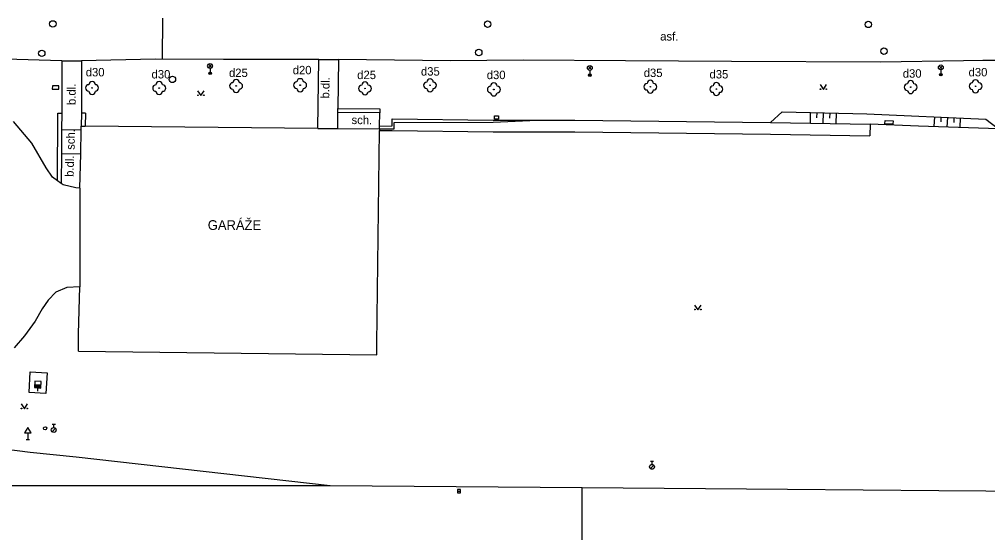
# Model space of a CAD drawing. Extents: x -602419 to -601554, y -1162937 to -1162362.
# Drawn here: x -602183.1 to -602108.3, y -1162716.1 to -1162676.5 of the extents above; entities that cross this region are included whole.
import ezdxf

# ---------------------------------------------------------------- set-up
doc = ezdxf.new("R2010")
doc.units = 0
doc.layers.add('Podklad', color=7, linetype='Continuous')

msp = doc.modelspace()

# ---------------------------------------------------------------- linework, layer by layer
at = {"layer": 'Podklad'}
for p, q in [((-602168.5125, -1162680.19), (-602168.2475, -1162679.925)), ((-602168.5125, -1162679.925), (-602168.2475, -1162680.19)), ((-602139.1925, -1162680.34), (-602138.9275, -1162680.075)), ((-602139.1925, -1162680.075), (-602138.9275, -1162680.34)), ((-602112.0925, -1162680.3), (-602111.8275, -1162680.035)), ((-602112.0925, -1162680.035), (-602111.8275, -1162680.3)), ((-602168.38, -1162680.245), (-602168.38, -1162680.62)), ((-602139.06, -1162680.395), (-602139.06, -1162680.77)), ((-602111.96, -1162680.355), (-602111.96, -1162680.73)), ((-602181.9395, -1162704.7828), (-602181.4407, -1162704.8165)), ((-602181.9378, -1162704.7579), (-602181.439, -1162704.7915)), ((-602181.9362, -1162704.7329), (-602181.4373, -1162704.7666)), ((-602181.9345, -1162704.708), (-602181.4356, -1162704.7417)), ((-602181.9328, -1162704.6831), (-602181.4339, -1162704.7167)), ((-602181.9311, -1162704.6581), (-602181.4323, -1162704.6918)), ((-602181.9294, -1162704.6332), (-602181.4306, -1162704.6668)), ((-602181.9446, -1162704.8577), (-602181.4457, -1162704.8913)), ((-602181.9429, -1162704.8327), (-602181.444, -1162704.8664)), ((-602181.9412, -1162704.8078), (-602181.4423, -1162704.8414)), ((-602181.6968, -1162704.8994), (-602181.7147, -1162705.1638)), ((-602180.575, -1162707.7125), (-602180.325, -1162707.7125)), ((-602180.45, -1162707.9625), (-602180.45, -1162707.7125)), ((-602182.45, -1162708.381), (-602182.45, -1162708.89)), ((-602180.579, -1162708.286), (-602180.314, -1162708.021)), ((-602182.575, -1162708.89), (-602182.325, -1162708.89)), ((-602134.385, -1162710.5525), (-602134.135, -1162710.5525)), ((-602134.26, -1162710.8025), (-602134.26, -1162710.5525)), ((-602134.389, -1162711.126), (-602134.124, -1162710.861)), ((-602149.2849, -1162712.87), (-602149.0349, -1162712.87))]:
    msp.add_line(p, q, dxfattribs=at)
for points in [[(-602172.0492, -1162679.5411), (-602172.02, -1162676.36)], [(-602179.83, -1162679.67), (-602184.18, -1162679.52)], [(-602179.83, -1162679.67), (-602178.32, -1162679.65)], [(-602179.83, -1162679.67), (-602179.83, -1162683.69)], [(-602172.63, -1162679.54), (-602178.32, -1162679.65)], [(-602178.32, -1162679.65), (-602178.31, -1162683.69)], [(-602167.34, -1162679.55), (-602172.63, -1162679.54)], [(-602159.98, -1162679.56), (-602167.34, -1162679.55)], [(-602160.05, -1162684.87), (-602159.98, -1162679.56)], [(-602159.98, -1162679.56), (-602158.47, -1162679.56)], [(-602158.47, -1162679.56), (-602158.52, -1162683.35)], [(-602149.83, -1162679.65), (-602158.47, -1162679.56)], [(-602144.2, -1162679.61), (-602149.83, -1162679.65)], [(-602136.31, -1162679.65), (-602144.2, -1162679.61)], [(-602128.13, -1162679.7), (-602136.31, -1162679.65)], [(-602116.61, -1162679.77), (-602128.13, -1162679.7)], [(-602102.36, -1162679.64), (-602108.7199, -1162679.64), (-602110.2199, -1162679.6599), (-602116.61, -1162679.77)], [(-602121.28, -1162681.495), (-602121.03, -1162681.87), (-602120.78, -1162681.495)], [(-602169.34, -1162681.965), (-602169.09, -1162682.34), (-602168.84, -1162681.965)], [(-602180.17, -1162688.92), (-602180.13, -1162683.69)], [(-602180.13, -1162683.69), (-602179.83, -1162683.69)], [(-602179.83, -1162683.69), (-602179.84, -1162684.96), (-602179.85, -1162686.8), (-602179.87, -1162689.13)], [(-602178.31, -1162683.69), (-602178.33, -1162684.71)], [(-602178.01, -1162683.7), (-602178.31, -1162683.69)], [(-602178.01, -1162683.7), (-602178.03, -1162684.71)], [(-602158.53, -1162684.88), (-602158.52, -1162683.65)], [(-602158.52, -1162683.65), (-602158.52, -1162683.35), (-602155.28, -1162683.37), (-602155.28, -1162683.67)], [(-602155.28, -1162683.67), (-602158.52, -1162683.65)], [(-602155.29, -1162684.91), (-602155.29, -1162684.69), (-602155.28, -1162683.67)], [(-602125.11, -1162684.41), (-602124.2, -1162683.59), (-602117.67, -1162683.75), (-602108.5, -1162684.15), (-602107.52, -1162684.92)], [(-602122.04, -1162683.64), (-602122.06, -1162684.46)], [(-602121.54, -1162683.66), (-602121.55, -1162684.06)], [(-602121.04, -1162683.67), (-602121.06, -1162684.48)], [(-602120.54, -1162683.68), (-602120.55, -1162684.08)], [(-602120.04, -1162683.69), (-602120.06, -1162684.5)], [(-602182.14, -1162686.01), (-602183.57, -1162684.33)], [(-602155.29, -1162684.69), (-602154.33, -1162684.67), (-602154.32, -1162684.14), (-602146.52, -1162684.24), (-602143.12, -1162684.23)], [(-602155.29, -1162684.91), (-602154.18, -1162684.92), (-602154.17, -1162684.42), (-602146.52, -1162684.39), (-602143.12, -1162684.23), (-602140.22, -1162684.23), (-602125.11, -1162684.41), (-602117.42, -1162684.54)], [(-602146.43, -1162684.15), (-602146.43, -1162683.9), (-602146.11, -1162683.9), (-602146.11, -1162684.15), (-602146.43, -1162684.15)], [(-602117.42, -1162684.54), (-602117.44, -1162685.44)], [(-602097.6, -1162685.96), (-602105.77, -1162684.94), (-602107.52, -1162684.92), (-602113.68, -1162684.69), (-602117.42, -1162684.54)], [(-602115.66, -1162684.55), (-602116.28, -1162684.52), (-602116.27, -1162684.27), (-602115.65, -1162684.3), (-602115.66, -1162684.55)], [(-602112.46, -1162683.98), (-602112.49, -1162684.73)], [(-602111.96, -1162684), (-602111.97, -1162684.38)], [(-602111.46, -1162684.02), (-602111.49, -1162684.77)], [(-602110.96, -1162684.04), (-602110.97, -1162684.42)], [(-602110.46, -1162684.06), (-602110.49, -1162684.81)], [(-602179.84, -1162684.96), (-602178.34, -1162684.99)], [(-602178.54, -1162702.08), (-602155.51, -1162702.34), (-602155.5, -1162701.49), (-602155.29, -1162685.03)], [(-602178.54, -1162702.08), (-602155.51, -1162702.34), (-602155.5, -1162701.49), (-602155.29, -1162685.03)], [(-602178.43, -1162689.5), (-602178.37, -1162686.83), (-602178.34, -1162684.99), (-602178.33, -1162684.71), (-602178.03, -1162684.71)], [(-602160.05, -1162684.87), (-602178.03, -1162684.71)], [(-602160.05, -1162684.87), (-602158.53, -1162684.88), (-602155.29, -1162684.91), (-602155.29, -1162685.03)], [(-602155.29, -1162685.03), (-602154.33, -1162685.04), (-602146.52, -1162685.14), (-602143.12, -1162685.13), (-602140.23, -1162685.13), (-602125.12, -1162685.31), (-602117.44, -1162685.44)], [(-602181.03, -1162687.93), (-602182.14, -1162686.01)], [(-602179.85, -1162686.8), (-602178.37, -1162686.83)], [(-602180.56, -1162688.64), (-602181.03, -1162687.93)], [(-602179.73, -1162689.23), (-602179.87, -1162689.13), (-602180.17, -1162688.92), (-602180.56, -1162688.64)], [(-602178.74, -1162689.46), (-602179.73, -1162689.23)], [(-602178.43, -1162689.5), (-602178.74, -1162689.46)], [(-602178.43, -1162689.5), (-602178.44, -1162697.1)], [(-602179.44, -1162697.1599), (-602180.28, -1162697.52)], [(-602178.44, -1162697.1), (-602179.44, -1162697.1599)], [(-602178.54, -1162702.08), (-602178.54, -1162700.74), (-602178.44, -1162697.1)], [(-602178.54, -1162702.08), (-602178.54, -1162700.74), (-602178.44, -1162697.1)], [(-602180.28, -1162697.52), (-602180.88, -1162698.12)], [(-602181.35, -1162698.8), (-602181.89, -1162699.74)], [(-602180.88, -1162698.12), (-602181.35, -1162698.8)], [(-602130.97, -1162698.505), (-602130.72, -1162698.88), (-602130.47, -1162698.505)], [(-602181.89, -1162699.74), (-602182.7, -1162700.89)], [(-602181.89, -1162699.74), (-602182.7, -1162700.89)], [(-602182.7, -1162700.89), (-602183.51, -1162701.81)], [(-602234.48, -1162701.51), (-602234.1599, -1162702.8), (-602233.54, -1162703.78), (-602232.31, -1162704.74), (-602230.9, -1162705.15), (-602220.23, -1162705.51), (-602205.96, -1162706.02), (-602202.96, -1162706.28), (-602198.84, -1162706.9699), (-602188.24, -1162709.01), (-602185.3, -1162709.48), (-602182.28, -1162709.87), (-602178.7199, -1162710.23), (-602159.12, -1162712.44)], [(-602234.48, -1162701.51), (-602234.1599, -1162702.8), (-602233.54, -1162703.78), (-602232.31, -1162704.74), (-602230.9, -1162705.15), (-602220.23, -1162705.51), (-602205.96, -1162706.02), (-602202.96, -1162706.28), (-602198.84, -1162706.9699), (-602188.24, -1162709.01), (-602185.3, -1162709.48), (-602182.28, -1162709.87), (-602178.7199, -1162710.23), (-602159.12, -1162712.44)], [(-602182.36, -1162705.25), (-602182.26, -1162703.65)], [(-602182.26, -1162703.65), (-602180.9699, -1162703.74)], [(-602180.9699, -1162703.74), (-602181.07, -1162705.33)], [(-602181.07, -1162705.33), (-602182.36, -1162705.25)], [(-602182.9699, -1162706.145), (-602182.7199, -1162706.52), (-602182.4699, -1162706.145)], [(-602201.24, -1162712.43), (-602159.12, -1162712.44)], [(-602159.12, -1162712.44), (-602139.6599, -1162712.6)], [(-602139.68, -1162727.96), (-602139.6599, -1162712.6)], [(-602139.6599, -1162712.6), (-602123.81, -1162712.73), (-602112.11, -1162712.82), (-602101.2, -1162712.89), (-602095.03, -1162712.98)]]:
    msp.add_lwpolyline(points, dxfattribs=at)
for points in [[(-602180.0585, -1162681.598), (-602180.5584, -1162681.5918), (-602180.5615, -1162681.8418), (-602180.0616, -1162681.848)], [(-602181.9463, -1162704.8826), (-602181.4474, -1162704.9163), (-602181.4137, -1162704.4174), (-602181.9126, -1162704.3837)], [(-602182.7, -1162708.381), (-602182.2, -1162708.381), (-602182.45, -1162707.948)], [(-602149.2849, -1162712.995), (-602149.0349, -1162712.995), (-602149.0349, -1162712.745), (-602149.2849, -1162712.745)]]:
    msp.add_lwpolyline(points, close=True, dxfattribs=at)
for centre, radius in [((-602180.52, -1162676.81), 0.25), ((-602146.95, -1162676.83), 0.25), ((-602117.56, -1162676.85), 0.25), ((-602181.38, -1162679.08), 0.25), ((-602147.64, -1162679.02), 0.25), ((-602116.35, -1162678.9099), 0.25), ((-602168.38, -1162680.0575), 0.1875), ((-602139.06, -1162680.2075), 0.1875), ((-602111.96, -1162680.1675), 0.1875), ((-602171.29, -1162681.09), 0.25), ((-602168.38, -1162680.62), 0.1), ((-602168.38, -1162680.62), 0.0723), ((-602168.38, -1162680.62), 0.0438), ((-602139.06, -1162680.77), 0.1), ((-602139.06, -1162680.77), 0.0723), ((-602139.06, -1162680.77), 0.0438), ((-602111.96, -1162680.73), 0.1), ((-602111.96, -1162680.73), 0.0723), ((-602111.96, -1162680.73), 0.0438), ((-602166.37, -1162681.6), 0.025), ((-602161.43, -1162681.54), 0.025), ((-602151.4, -1162681.55), 0.025), ((-602109.28, -1162681.62), 0.025), ((-602177.49, -1162681.75), 0.025), ((-602172.31, -1162681.76), 0.025), ((-602169.3151, -1162682.3149), 0.025), ((-602168.8654, -1162682.3149), 0.025), ((-602156.42, -1162681.79), 0.025), ((-602146.47, -1162681.87), 0.025), ((-602134.39, -1162681.66), 0.025), ((-602129.29, -1162681.84), 0.025), ((-602121.2551, -1162681.8449), 0.025), ((-602120.8054, -1162681.8449), 0.025), ((-602114.29, -1162681.69), 0.025), ((-602130.9451, -1162698.8549), 0.025), ((-602130.4954, -1162698.8549), 0.025), ((-602182.945, -1162706.4949), 0.025), ((-602182.4953, -1162706.4949), 0.025), ((-602181.12, -1162708.02), 0.125), ((-602180.45, -1162708.15), 0.1875), ((-602134.26, -1162710.99), 0.1875)]:
    msp.add_circle(centre, radius, dxfattribs=at)
for centre, start, end in [((-602177.74, -1162681.75), 90, 270), ((-602177.49, -1162681.5), 0, 180), ((-602177.24, -1162681.75), 270, 90), ((-602172.56, -1162681.76), 90, 270), ((-602172.31, -1162681.51), 0, 180), ((-602172.06, -1162681.76), 270, 90), ((-602166.62, -1162681.6), 90, 270), ((-602166.37, -1162681.35), 0, 180), ((-602166.12, -1162681.6), 270, 90), ((-602161.68, -1162681.54), 90, 270), ((-602161.43, -1162681.29), 0, 180), ((-602161.18, -1162681.54), 270, 90), ((-602156.67, -1162681.79), 90, 270), ((-602156.42, -1162681.54), 0, 180), ((-602156.17, -1162681.79), 270, 90), ((-602151.65, -1162681.55), 90, 270), ((-602151.4, -1162681.3), 0, 180), ((-602151.15, -1162681.55), 270, 90), ((-602146.72, -1162681.87), 90, 270), ((-602146.47, -1162681.62), 0, 180), ((-602146.22, -1162681.87), 270, 90), ((-602134.64, -1162681.66), 90, 270), ((-602134.39, -1162681.41), 0, 180), ((-602134.14, -1162681.66), 270, 90), ((-602129.54, -1162681.84), 90, 270), ((-602129.29, -1162681.59), 0, 180), ((-602129.04, -1162681.84), 270, 90), ((-602114.54, -1162681.69), 90, 270), ((-602114.29, -1162681.44), 0, 180), ((-602114.04, -1162681.69), 270, 90), ((-602109.53, -1162681.62), 90, 270), ((-602109.28, -1162681.37), 0, 180), ((-602109.03, -1162681.62), 270, 90), ((-602177.49, -1162682), 180, 0), ((-602172.31, -1162682.01), 180, 0), ((-602166.37, -1162681.85), 180, 0), ((-602161.43, -1162681.79), 180, 0), ((-602156.42, -1162682.04), 180, 0), ((-602151.4, -1162681.8), 180, 0), ((-602146.47, -1162682.12), 180, 0), ((-602134.39, -1162681.91), 180, 0), ((-602129.29, -1162682.09), 180, 0), ((-602114.29, -1162681.94), 180, 0), ((-602109.28, -1162681.87), 180, 0)]:
    msp.add_arc(centre, 0.25, start, end, dxfattribs=at)

# ---------------------------------------------------------------- texts
for s, rotation, p in [('asf.', 359.649791, (-602133.63, -1162678.09)), ('b.dl.', 90.141846, (-602178.76, -1162683.07)), ('b.dl.', 89, (-602159.18, -1162682.57)), ('sch.', 359.469481, (-602157.46, -1162684.54)), ('sch.', 89.065888, (-602178.84, -1162686.53)), ('b.dl.', 88.71266, (-602178.92, -1162688.62))]:
    msp.add_text(s, height=0.65, rotation=rotation, dxfattribs=at).set_placement(p)
for s, height, p in [('d20', 0.65, (-602162, -1162680.7)), ('d35', 0.65, (-602152.1, -1162680.8)), ('d30', 0.65, (-602177.98, -1162680.86)), ('d30', 0.65, (-602172.9, -1162681.02)), ('d25', 0.65, (-602166.92, -1162680.91)), ('d25', 0.65, (-602157.02, -1162681.07)), ('d30', 0.65, (-602147.02, -1162681.07)), ('d35', 0.65, (-602134.9, -1162680.91)), ('d35', 0.65, (-602129.82, -1162681.02)), ('d30', 0.65, (-602114.9, -1162680.96)), ('d30', 0.65, (-602109.82, -1162680.86)), ('GARÁŽE', 0.75, (-602168.56, -1162692.71))]:
    msp.add_text(s, height=height, dxfattribs=at).set_placement(p)

doc.saveas('drawing.dxf')
